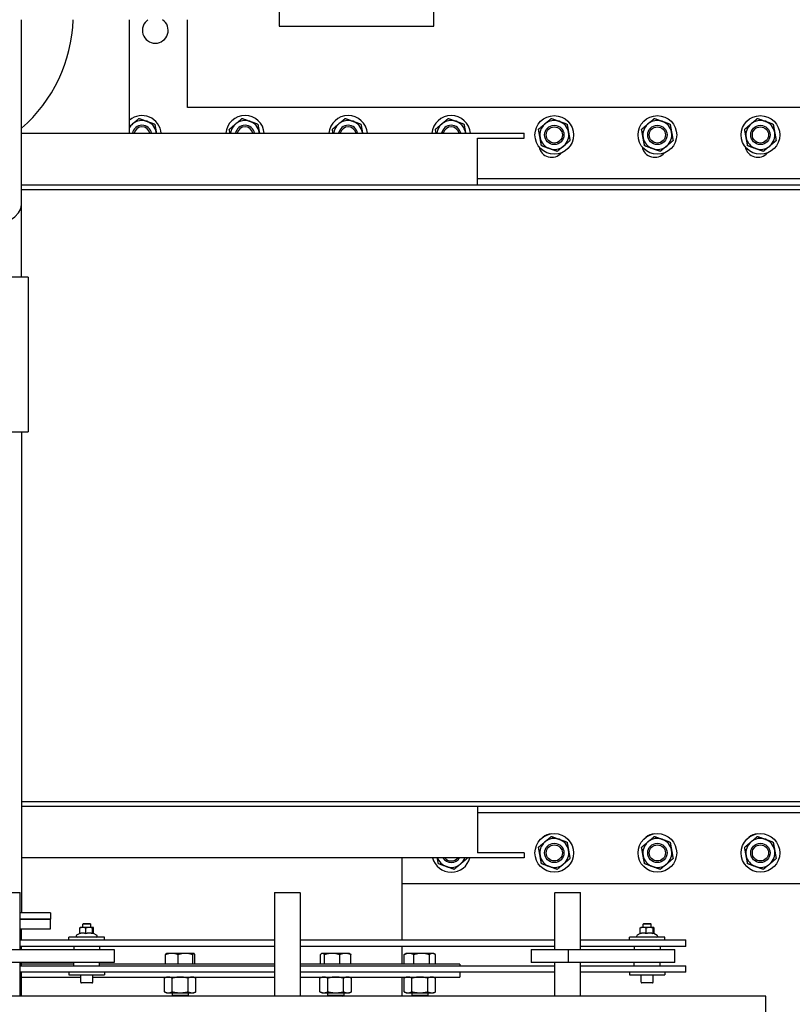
# Model space of a CAD drawing. Header units: inches. Extents: x 36 to 1719, y -84 to 1122.
# Tile 492 of 571: x 695 to 725, y 788 to 827. Entities that reach past the tile are written whole.
import ezdxf

# ---------------------------------------------------------------- set-up
doc = ezdxf.new("R2010")
doc.units = ezdxf.units.IN
doc.header["$LTSCALE"] = 48
doc.header["$MEASUREMENT"] = 0
doc.layers.add('Dimension (ANSI)', color=7, linetype='Continuous', lineweight=25)
doc.layers.add('Visible (ANSI)', color=7, linetype='Continuous', lineweight=30)
doc.styles.add('Note Text (ANSI)', font='tahoma.ttf')
doc.dimstyles.new('Architectural (ANSI)', dxfattribs={"dimscale": 48, "dimtxt": 0.125, "dimasz": 0.098425, "dimexe": 0.125, "dimexo": 0.0625, "dimgap": 0.031496, "dimtad": 0, "dimtih": 1, "dimtoh": 1, "dimdec": 4, "dimrnd": 1e-08, "dimzin": 3, "dimdsep": 46, "dimlunit": 4, "dimtxsty": 'Note Text (ANSI)', "dimcen": 0.09, "dimdle": 0.393701, "dimclrd": 256, "dimclre": 256, "dimclrt": 256, "dimadec": 0, "dimazin": 3, "dimtfac": 0.96, "dimtofl": 0, "dimtmove": 0, "dimatfit": 3, "dimfxl": 1, "dimfrac": 2, "dimtolj": 1, "dimtzin": 12, "dimlwd": -1, "dimlwe": -1, "dimarcsym": 0})

# ---------------------------------------------------------------- blocks, each defined once
blk = doc.blocks.new('*D22')
at = {"layer": 'Defpoints', "color": 0, "transparency": 16777216}
for p in [(702.014, 1001.053), (609.741, 760.491), (738.918, 760.491)]:
    blk.add_point(p, dxfattribs=at)
at = {"layer": 'Dimension (ANSI)', "transparency": 16777216}
for p, q in [((699.014, 1001.053), (603.741, 1001.053)), ((609.741, 996.328), (609.741, 900.572)), ((609.741, 765.216), (609.741, 889.973)), ((735.918, 760.491), (603.741, 760.491))]:
    blk.add_line(p, q, dxfattribs=at)
for points in [[(608.953, 996.328), (610.528, 996.328), (609.741, 1001.053)], [(608.953, 765.216), (610.528, 765.216), (609.741, 760.491)]]:
    blk.add_solid(points, dxfattribs=at)
at = {"layer": 'Dimension (ANSI)', "transparency": 16777216, "insert": (589.782, 899.06), "char_height": 6, "attachment_point": 1, "style": 'Note Text (ANSI)'}
blk.add_mtext('\\A1;20\'-0 9/16"', dxfattribs=at)

msp = doc.modelspace()

# ---------------------------------------------------------------- linework, layer by layer
at = {"layer": 'Visible (ANSI)'}
for p, q in [((705.34068, 838.9654), (705.34068, 826.4654)), ((711.34068, 826.4654), (711.34068, 838.9654)), ((695.34068, 819.53848), (695.34068, 826.7154)), ((699.52818, 822.3039), (699.52818, 826.7154)), ((701.77818, 823.3039), (701.77818, 826.7154)), ((705.34068, 826.4654), (711.34068, 826.4654)), ((733.66138, 823.3039), (701.77818, 823.3039)), ((695.34068, 822.3039), (714.84068, 822.3039)), ((714.84068, 822.1164), (714.84068, 822.3039)), ((713.02818, 822.1164), (714.84068, 822.1164)), ((713.02818, 820.3039), (713.02818, 822.1164)), ((713.02818, 820.5539), (733.66138, 820.5539)), ((695.34068, 820.3039), (731.22178, 820.3039)), ((695.34068, 820.1246), (731.22178, 820.1246)), ((695.34068, 816.7154), (695.34068, 819.53848)), ((695.59068, 816.7154), (683.09068, 816.7154)), ((695.59068, 816.7154), (695.59068, 810.7154)), ((683.09068, 810.7154), (695.59068, 810.7154)), ((695.34067, 810.7154), (695.34067, 792.0444)), ((695.34067, 796.3582), (731.22178, 796.3582)), ((695.34067, 796.1789), (731.22178, 796.1789)), ((713.02818, 796.1789), (713.02818, 794.3664)), ((733.66138, 795.9289), (713.02818, 795.9289)), ((714.84068, 794.3664), (713.02818, 794.3664)), ((714.84068, 794.3664), (714.84068, 794.1789)), ((714.84068, 794.1789), (695.34067, 794.1789)), ((710.09068, 794.1789), (710.09068, 790.9889)), ((695.25818, 792.83265), (695.27818, 792.81265)), ((705.17318, 792.83265), (705.15318, 792.81265)), ((705.17318, 792.83265), (706.13318, 792.83265)), ((706.13318, 792.83265), (706.15318, 792.81265)), ((710.09068, 793.1789), (733.66138, 793.1789)), ((716.04818, 792.83265), (716.02818, 792.81265)), ((716.04818, 792.83265), (717.00818, 792.83265)), ((717.00818, 792.83265), (717.02818, 792.81265)), ((695.27818, 792.81265), (694.27818, 792.81265)), ((695.27818, 790.6139), (695.27818, 792.81265)), ((706.15318, 792.81265), (705.15318, 792.81265)), ((705.15318, 792.81265), (705.15318, 788.8014)), ((706.15318, 792.81265), (706.15318, 788.8014)), ((717.02818, 792.81265), (716.02818, 792.81265)), ((716.02818, 790.6139), (716.02818, 792.81265)), ((717.02818, 790.6139), (717.02818, 792.81265)), ((696.46568, 792.0444), (695.27818, 792.0444)), ((696.46568, 791.7944), (695.27818, 791.7944)), ((695.27818, 791.7944), (696.46568, 791.7944)), ((696.46568, 792.0444), (696.46568, 791.7944)), ((696.46568, 791.4194), (696.46568, 791.7944)), ((695.27818, 791.4194), (696.46568, 791.4194)), ((695.34068, 790.9889), (695.34068, 791.4194)), ((697.59974, 791.23104), (697.59974, 791.45057)), ((697.61668, 791.4729), (697.61445, 791.47161)), ((697.71406, 791.4729), (697.61668, 791.4729)), ((697.74348, 791.6299), (697.71068, 791.59685)), ((698.02268, 791.59685), (697.71068, 791.59685)), ((697.71068, 791.4729), (697.71068, 791.59685)), ((697.96185, 791.4729), (697.71406, 791.4729)), ((697.74348, 791.6299), (697.98988, 791.6299)), ((697.82838, 791.23104), (697.82838, 791.45057)), ((698.11447, 791.4729), (697.96185, 791.4729)), ((697.98988, 791.6299), (698.02268, 791.59685)), ((698.02268, 791.4729), (698.02268, 791.59685)), ((698.09532, 791.23104), (698.09532, 791.45057)), ((698.11668, 791.4729), (698.11447, 791.4729)), ((698.11668, 791.4729), (698.11891, 791.47161)), ((698.13362, 791.24359), (698.13362, 791.45057)), ((719.3496, 791.23104), (719.3496, 791.45057)), ((719.36668, 791.4729), (719.36441, 791.47159)), ((719.46381, 791.4729), (719.36668, 791.4729)), ((719.49348, 791.6299), (719.46068, 791.59685)), ((719.77268, 791.59685), (719.46068, 791.59685)), ((719.46068, 791.4729), (719.46068, 791.59685)), ((719.71156, 791.4729), (719.46381, 791.4729)), ((719.49348, 791.6299), (719.73988, 791.6299)), ((719.57803, 791.23104), (719.57803, 791.45057)), ((719.86443, 791.4729), (719.71156, 791.4729)), ((719.73988, 791.6299), (719.77268, 791.59685)), ((719.77268, 791.4729), (719.77268, 791.59685)), ((719.8451, 791.23104), (719.8451, 791.45057)), ((719.86668, 791.4729), (719.86443, 791.4729)), ((719.86668, 791.4729), (719.86895, 791.47159)), ((719.88375, 791.24351), (719.88375, 791.45057)), ((695.27818, 790.9889), (705.15318, 790.9889)), ((698.55418, 791.0979), (697.17918, 791.0979)), ((697.17918, 790.9889), (697.17918, 791.0979)), ((697.59974, 791.24359), (697.47668, 791.17254)), ((698.11891, 791.25208), (698.25668, 791.17254)), ((698.55418, 790.9889), (698.55418, 791.0979)), ((706.15318, 790.9889), (716.02818, 790.9889)), ((717.02818, 790.9889), (721.11668, 790.9889)), ((720.30418, 791.0979), (718.92918, 791.0979)), ((718.92918, 790.9889), (718.92918, 791.0979)), ((719.3496, 791.24351), (719.22668, 791.17254)), ((719.86895, 791.25206), (720.00668, 791.17254)), ((720.30418, 790.9889), (720.30418, 791.0979)), ((721.11668, 790.7389), (721.11668, 790.9889)), ((694.81914, 790.6139), (698.93713, 790.6139)), ((705.15318, 790.7389), (695.27818, 790.7389)), ((695.34068, 790.6139), (695.34068, 790.7389)), ((697.36668, 790.7389), (697.36668, 790.6139)), ((698.36668, 790.7389), (698.36668, 790.6139)), ((698.93713, 790.6139), (698.93713, 790.1139)), ((716.02818, 790.7389), (706.15318, 790.7389)), ((710.09068, 790.7389), (710.09068, 790.0444)), ((715.11456, 790.6139), (716.56914, 790.6139)), ((715.11456, 790.6139), (715.11456, 790.1139)), ((716.56914, 790.6139), (720.68713, 790.6139)), ((716.56914, 790.1139), (716.56914, 790.6139)), ((721.11668, 790.7389), (717.02818, 790.7389)), ((719.11668, 790.7389), (719.11668, 790.6139)), ((720.11668, 790.7389), (720.11668, 790.6139)), ((720.68713, 790.1139), (720.68713, 790.6139)), ((700.92704, 790.0444), (700.92704, 790.41882)), ((700.96253, 790.46627), (700.95795, 790.46363)), ((701.17038, 790.46627), (700.96253, 790.46627)), ((701.69708, 790.46627), (701.17038, 790.46627)), ((701.41371, 790.0444), (701.41371, 790.41882)), ((702.02049, 790.46627), (701.69708, 790.46627)), ((701.98045, 790.0444), (701.98045, 790.41882)), ((702.02503, 790.46627), (702.02049, 790.46627)), ((702.02503, 790.46627), (702.02961, 790.46363)), ((702.06052, 790.0444), (702.06052, 790.41882)), ((706.93655, 790.0444), (706.93655, 790.41882)), ((706.99783, 790.46627), (706.97909, 790.45545)), ((707.01593, 790.46627), (706.99783, 790.46627)), ((707.39158, 790.46627), (707.01593, 790.46627)), ((707.09532, 790.0444), (707.09532, 790.41882)), ((707.90473, 790.46627), (707.39158, 790.46627)), ((707.68785, 790.0444), (707.68785, 790.41882)), ((708.06033, 790.46627), (707.90473, 790.46627)), ((708.06033, 790.46627), (708.07907, 790.45545)), ((708.12161, 790.0444), (708.12161, 790.41882)), ((710.18717, 790.0444), (710.18717, 790.41882)), ((710.26411, 790.46627), (710.22034, 790.441)), ((710.37389, 790.46627), (710.26411, 790.46627)), ((710.8647, 790.46627), (710.37389, 790.46627)), ((710.56061, 790.0444), (710.56061, 790.41882)), ((711.28617, 790.46627), (710.8647, 790.46627)), ((711.1688, 790.0444), (711.1688, 790.41882)), ((711.32661, 790.46627), (711.28617, 790.46627)), ((711.32661, 790.46627), (711.37038, 790.441)), ((711.40355, 790.0444), (711.40355, 790.41882)), ((698.93713, 790.1139), (694.81914, 790.1139)), ((695.27818, 788.8014), (695.27818, 790.1139)), ((695.27818, 789.9889), (705.15318, 789.9889)), ((695.34068, 789.9889), (695.34068, 790.1139)), ((697.36668, 790.0444), (695.34068, 790.0444)), ((697.36668, 789.9889), (697.36668, 790.1139)), ((698.36668, 789.9889), (698.36668, 790.1139)), ((705.15318, 790.0444), (698.36668, 790.0444)), ((712.34068, 790.0444), (706.15318, 790.0444)), ((706.15318, 789.9889), (716.02818, 789.9889)), ((712.34068, 790.0444), (712.34068, 789.9889)), ((716.56914, 790.1139), (715.11456, 790.1139)), ((716.02818, 788.8014), (716.02818, 790.1139)), ((720.68713, 790.1139), (716.56914, 790.1139)), ((717.02818, 788.8014), (717.02818, 790.1139)), ((717.02818, 789.9889), (721.11668, 789.9889)), ((719.11668, 789.9889), (719.11668, 790.1139)), ((720.11668, 789.9889), (720.11668, 790.1139)), ((721.11668, 789.7389), (721.11668, 789.9889)), ((705.15318, 789.7389), (695.27818, 789.7389)), ((695.34068, 788.8014), (695.34068, 789.7389)), ((695.34068, 789.5444), (697.63218, 789.5444)), ((697.17918, 789.7389), (697.17918, 789.6299)), ((697.17918, 789.6299), (698.55418, 789.6299)), ((697.63218, 789.3499), (697.63218, 789.6299)), ((698.10118, 789.3499), (698.10118, 789.6299)), ((698.10118, 789.5444), (705.15318, 789.5444)), ((698.55418, 789.7389), (698.55418, 789.6299)), ((700.96278, 789.5444), (700.88063, 789.50609)), ((700.88063, 788.9737), (700.88063, 789.50609)), ((701.18721, 788.9737), (701.18721, 789.50609)), ((701.80035, 788.9737), (701.80035, 789.50609)), ((702.02478, 789.5444), (702.10693, 789.50609)), ((702.10693, 788.9737), (702.10693, 789.50609)), ((716.02818, 789.7389), (706.15318, 789.7389)), ((706.15318, 789.5444), (712.34068, 789.5444)), ((706.99808, 789.5444), (706.91593, 789.50609)), ((706.91593, 788.9737), (706.91593, 789.50609)), ((707.22251, 788.9737), (707.22251, 789.50609)), ((707.83565, 788.9737), (707.83565, 789.50609)), ((708.06008, 789.5444), (708.14223, 789.50609)), ((708.14223, 788.9737), (708.14223, 789.50609)), ((710.09068, 789.5444), (710.09068, 788.8014)), ((710.26436, 789.5444), (710.18221, 789.50609)), ((710.18221, 788.9737), (710.18221, 789.50609)), ((710.48879, 788.9737), (710.48879, 789.50609)), ((711.10193, 788.9737), (711.10193, 789.50609)), ((711.32636, 789.5444), (711.40851, 789.50609)), ((711.40851, 788.9737), (711.40851, 789.50609)), ((712.34068, 789.7389), (712.34068, 789.5444)), ((721.11668, 789.7389), (717.02818, 789.7389)), ((718.92918, 789.7389), (718.92918, 789.6299)), ((718.92918, 789.6299), (720.30418, 789.6299)), ((719.38218, 789.3499), (719.38218, 789.6299)), ((719.85118, 789.3499), (719.85118, 789.6299)), ((720.30418, 789.7389), (720.30418, 789.6299)), ((698.06918, 789.3179), (697.66418, 789.3179)), ((719.81918, 789.3179), (719.41418, 789.3179)), ((724.21568, 788.8014), (654.46568, 788.8014)), ((700.96278, 788.9354), (700.88063, 788.9737)), ((700.96278, 788.9354), (701.03392, 788.9354)), ((701.03392, 788.9354), (701.49378, 788.9354)), ((701.18128, 788.9354), (701.18128, 788.8485)), ((701.18128, 788.8485), (701.80628, 788.8485)), ((701.22838, 788.8014), (701.18128, 788.8485)), ((701.49378, 788.9354), (701.95364, 788.9354)), ((701.75918, 788.8014), (701.80628, 788.8485)), ((701.80628, 788.9354), (701.80628, 788.8485)), ((701.95364, 788.9354), (702.02478, 788.9354)), ((702.02478, 788.9354), (702.10693, 788.9737)), ((706.99808, 788.9354), (706.91593, 788.9737)), ((706.99808, 788.9354), (707.06922, 788.9354)), ((707.06922, 788.9354), (707.52908, 788.9354)), ((707.21658, 788.9354), (707.21658, 788.8485)), ((707.21658, 788.8485), (707.84158, 788.8485)), ((707.26368, 788.8014), (707.21658, 788.8485)), ((707.52908, 788.9354), (707.98894, 788.9354)), ((707.79448, 788.8014), (707.84158, 788.8485)), ((707.84158, 788.9354), (707.84158, 788.8485)), ((707.98894, 788.9354), (708.06008, 788.9354)), ((708.06008, 788.9354), (708.14223, 788.9737)), ((710.26436, 788.9354), (710.18221, 788.9737)), ((710.26436, 788.9354), (710.3355, 788.9354)), ((710.3355, 788.9354), (710.79536, 788.9354)), ((710.48286, 788.9354), (710.48286, 788.8485)), ((710.48286, 788.8485), (711.10786, 788.8485)), ((710.52996, 788.8014), (710.48286, 788.8485)), ((710.79536, 788.9354), (711.25522, 788.9354)), ((711.06076, 788.8014), (711.10786, 788.8485)), ((711.10786, 788.9354), (711.10786, 788.8485)), ((711.25522, 788.9354), (711.32636, 788.9354)), ((711.32636, 788.9354), (711.40851, 788.9737)), ((724.21568, 770.8639), (724.21568, 788.8014))]:
    msp.add_line(p, q, dxfattribs=at)
for centre, radius in [((716.01143, 822.2414), 0.75), ((720.01143, 822.2414), 0.75), ((724.01143, 822.2414), 0.75), ((716.01143, 822.2414), 0.37513), ((716.01143, 822.2414), 0.375), ((716.01143, 822.2414), 0.31366), ((720.01143, 822.2414), 0.37513), ((720.01143, 822.2414), 0.375), ((720.01143, 822.2414), 0.31366), ((724.01143, 822.2414), 0.37513), ((724.01143, 822.2414), 0.375), ((724.01143, 822.2414), 0.31366), ((716.01143, 794.3664), 0.75), ((720.01143, 794.3664), 0.75), ((724.01143, 794.3664), 0.75), ((716.01143, 794.3664), 0.37513), ((716.01143, 794.3664), 0.375), ((720.01143, 794.3664), 0.37513), ((720.01143, 794.3664), 0.375), ((724.01143, 794.3664), 0.37513), ((724.01143, 794.3664), 0.375), ((716.01143, 794.3664), 0.31366), ((720.01143, 794.3664), 0.31366), ((724.01143, 794.3664), 0.31366)]:
    msp.add_circle(centre, radius, dxfattribs=at)
for centre, radius, start, end in [((691.51665, 826.89998), 5.82669, 311.017927, 358.184614), ((700.52818, 826.3039), 0.5, 124.613757, 55.386243), ((700.01143, 822.2414), 0.75, 4.780192, 130.115709), ((700.01143, 822.2414), 0.5625, 130.16068, 149.216925), ((700.01143, 822.2414), 0.5625, 70.16068, 130.16068), ((700.01143, 822.2414), 0.5625, 10.16068, 70.16068), ((704.01143, 822.2414), 0.75, 4.780192, 175.219808), ((704.01143, 822.2414), 0.5625, 130.16068, 173.62063), ((704.01143, 822.2414), 0.5625, 70.16068, 130.16068), ((704.01143, 822.2414), 0.5625, 10.16068, 70.16068), ((708.01143, 822.2414), 0.75, 4.780192, 175.219808), ((708.01143, 822.2414), 0.5625, 130.16068, 173.62063), ((708.01143, 822.2414), 0.5625, 70.16068, 130.16068), ((708.01143, 822.2414), 0.5625, 10.16068, 70.16068), ((712.01143, 822.2414), 0.75, 4.780192, 175.219808), ((712.01143, 822.2414), 0.5625, 130.16068, 173.62063), ((712.01143, 822.2414), 0.5625, 70.16068, 130.16068), ((712.01143, 822.2414), 0.5625, 10.16068, 70.16068), ((716.01143, 822.2414), 0.5625, 130.16068, 190.16068), ((716.01143, 822.2414), 0.5625, 70.16068, 130.16068), ((716.01143, 822.2414), 0.5625, 10.16068, 70.16068), ((720.01143, 822.2414), 0.5625, 130.16068, 190.16068), ((720.01143, 822.2414), 0.5625, 70.16068, 130.16068), ((720.01143, 822.2414), 0.5625, 10.16068, 70.16068), ((724.01143, 822.2414), 0.5625, 130.16068, 190.16068), ((724.01143, 822.2414), 0.5625, 70.16068, 130.16068), ((724.01143, 822.2414), 0.5625, 10.16068, 70.16068), ((700.01143, 822.2414), 0.37513, 9.5908, 170.4092), ((700.01143, 822.2414), 0.375, 9.594068, 170.405932), ((700.01143, 822.2414), 0.31366, 11.493895, 168.506105), ((700.01143, 822.2414), 0.5625, 6.37937, 10.16068), ((704.01143, 822.2414), 0.37513, 9.5908, 170.4092), ((704.01143, 822.2414), 0.375, 9.594068, 170.405932), ((704.01143, 822.2414), 0.31366, 11.493895, 168.506105), ((704.01143, 822.2414), 0.5625, 6.37937, 10.16068), ((708.01143, 822.2414), 0.37513, 9.5908, 170.4092), ((708.01143, 822.2414), 0.375, 9.594068, 170.405932), ((708.01143, 822.2414), 0.31366, 11.493895, 168.506105), ((708.01143, 822.2414), 0.5625, 6.37937, 10.16068), ((712.01143, 822.2414), 0.37513, 9.5908, 170.4092), ((712.01143, 822.2414), 0.375, 9.594068, 170.405932), ((712.01143, 822.2414), 0.31366, 11.493895, 168.506105), ((712.01143, 822.2414), 0.5625, 6.37937, 10.16068), ((716.01143, 822.2414), 0.5625, 310.16068, 10.16068), ((720.01143, 822.2414), 0.5625, 310.16068, 10.16068), ((724.01143, 822.2414), 0.5625, 310.16068, 10.16068), ((716.01143, 822.2414), 0.5625, 190.16068, 250.16068), ((720.01143, 822.2414), 0.5625, 190.16068, 250.16068), ((724.01143, 822.2414), 0.5625, 190.16068, 250.16068), ((715.91138, 821.8746), 0.5, 190.957531, 318.528266), ((716.01143, 822.2414), 0.5625, 250.16068, 310.16068), ((719.91138, 821.8746), 0.5, 190.957531, 318.528266), ((720.01143, 822.2414), 0.5625, 250.16068, 310.16068), ((723.91138, 821.8746), 0.5, 190.957531, 318.528266), ((724.01143, 822.2414), 0.5625, 250.16068, 310.16068), ((716.01143, 794.3664), 0.5625, 130.16068, 190.16068), ((715.91138, 794.6082), 0.5, 91.30917, 133.647606), ((716.01143, 794.3664), 0.5625, 70.16068, 130.16068), ((716.01143, 794.3664), 0.5625, 10.16068, 70.16068), ((720.01143, 794.3664), 0.5625, 130.16068, 190.16068), ((719.91138, 794.6082), 0.5, 91.30917, 133.647606), ((720.01143, 794.3664), 0.5625, 70.16068, 130.16068), ((720.01143, 794.3664), 0.5625, 10.16068, 70.16068), ((724.01143, 794.3664), 0.5625, 130.16068, 190.16068), ((723.91138, 794.6082), 0.5, 91.30917, 133.647606), ((724.01143, 794.3664), 0.5625, 70.16068, 130.16068), ((724.01143, 794.3664), 0.5625, 10.16068, 70.16068), ((716.01143, 794.3664), 0.5625, 310.16068, 10.16068), ((720.01143, 794.3664), 0.5625, 310.16068, 10.16068), ((724.01143, 794.3664), 0.5625, 310.16068, 10.16068), ((712.01143, 794.3664), 0.75, 194.477512, 345.522488), ((712.01143, 794.3664), 0.5625, 199.471221, 250.16068), ((712.01143, 794.3664), 0.37513, 209.988838, 330.011162), ((712.01143, 794.3664), 0.375, 210, 330), ((712.01143, 794.3664), 0.31366, 216.711822, 323.288178), ((712.01143, 794.3664), 0.5625, 310.16068, 340.528779), ((716.01143, 794.3664), 0.5625, 190.16068, 250.16068), ((720.01143, 794.3664), 0.5625, 190.16068, 250.16068), ((724.01143, 794.3664), 0.5625, 190.16068, 250.16068), ((712.01143, 794.3664), 0.5625, 250.16068, 310.16068), ((716.01143, 794.3664), 0.5625, 250.16068, 310.16068), ((720.01143, 794.3664), 0.5625, 250.16068, 310.16068), ((724.01143, 794.3664), 0.5625, 250.16068, 310.16068), ((697.49668, 791.1379), 0.04, 120, 270), ((698.23668, 791.1379), 0.04, 270, 60), ((719.24668, 791.1379), 0.04, 120, 270), ((719.98668, 791.1379), 0.04, 270, 60), ((697.66418, 789.3499), 0.032, 180, 270), ((698.06918, 789.3499), 0.032, 270, 0), ((719.41418, 789.3499), 0.032, 180, 270), ((719.81918, 789.3499), 0.032, 270, 0)]:
    msp.add_arc(centre, radius, start, end, dxfattribs=at)
msp.add_ellipse((689.34068, 819.53848), major_axis=(6, 0), ratio=0.26794919, start_param=4.71759734, end_param=6.28318531, dxfattribs=at)
msp.add_ellipse((689.34068, 819.53848), major_axis=(6, 0), ratio=0.26794919, start_param=4.71759734, end_param=6.28318531, dxfattribs=at)
for points, weights in [([(699.52818, 822.56961), (699.58956, 822.62141), (699.64866, 822.67128)], [1.01897635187, 1.01912010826, 1]), ([(699.64866, 822.67128), (699.76384, 822.76849), (699.89685, 822.88073)], [1, 1.0379548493, 1]), ([(699.89685, 822.88073), (700.06056, 822.82166), (700.20234, 822.77051)], [1, 1.0379548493, 1]), ([(700.20234, 822.77051), (700.34411, 822.71936), (700.50782, 822.66029)], [1, 1.0379548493, 1]), ([(700.50782, 822.66029), (700.53852, 822.48899), (700.56511, 822.34063)], [1, 1.0379548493, 1]), ([(703.40046, 822.46183), (703.53347, 822.57408), (703.64866, 822.67128)], [1, 1.0379548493, 1]), ([(703.64866, 822.67128), (703.76384, 822.76849), (703.89685, 822.88073)], [1, 1.0379548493, 1]), ([(703.89685, 822.88073), (704.06056, 822.82166), (704.20234, 822.77051)], [1, 1.0379548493, 1]), ([(704.20234, 822.77051), (704.34411, 822.71936), (704.50782, 822.66029)], [1, 1.0379548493, 1]), ([(704.50782, 822.66029), (704.53852, 822.48899), (704.56511, 822.34063)], [1, 1.0379548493, 1]), ([(707.40046, 822.46183), (707.53347, 822.57408), (707.64866, 822.67128)], [1, 1.0379548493, 1]), ([(707.64866, 822.67128), (707.76384, 822.76849), (707.89685, 822.88073)], [1, 1.0379548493, 1]), ([(707.89685, 822.88073), (708.06056, 822.82166), (708.20234, 822.77051)], [1, 1.0379548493, 1]), ([(708.20234, 822.77051), (708.34411, 822.71936), (708.50782, 822.66029)], [1, 1.0379548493, 1]), ([(708.50782, 822.66029), (708.53852, 822.48899), (708.56511, 822.34063)], [1, 1.0379548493, 1]), ([(711.40046, 822.46183), (711.53347, 822.57408), (711.64866, 822.67128)], [1, 1.0379548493, 1]), ([(711.64866, 822.67128), (711.76384, 822.76849), (711.89685, 822.88073)], [1, 1.0379548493, 1]), ([(711.89685, 822.88073), (712.06056, 822.82166), (712.20234, 822.77051)], [1, 1.0379548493, 1]), ([(712.20234, 822.77051), (712.34411, 822.71936), (712.50782, 822.66029)], [1, 1.0379548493, 1]), ([(712.50782, 822.66029), (712.53852, 822.48899), (712.56511, 822.34063)], [1, 1.0379548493, 1]), ([(715.40046, 822.46183), (715.53347, 822.57408), (715.64866, 822.67128)], [1, 1.0379548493, 1]), ([(715.64866, 822.67128), (715.76384, 822.76849), (715.89685, 822.88073)], [1, 1.0379548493, 1]), ([(715.89685, 822.88073), (716.06056, 822.82166), (716.20234, 822.77051)], [1, 1.0379548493, 1]), ([(716.20234, 822.77051), (716.34411, 822.71936), (716.50782, 822.66029)], [1, 1.0379548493, 1]), ([(716.50782, 822.66029), (716.53852, 822.48899), (716.56511, 822.34063)], [1, 1.0379548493, 1]), ([(719.40046, 822.46183), (719.53347, 822.57408), (719.64866, 822.67128)], [1, 1.0379548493, 1]), ([(719.64866, 822.67128), (719.76384, 822.76849), (719.89685, 822.88073)], [1, 1.0379548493, 1]), ([(719.89685, 822.88073), (720.06056, 822.82166), (720.20234, 822.77051)], [1, 1.0379548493, 1]), ([(720.20234, 822.77051), (720.34411, 822.71936), (720.50782, 822.66029)], [1, 1.0379548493, 1]), ([(720.50782, 822.66029), (720.53852, 822.48899), (720.56511, 822.34063)], [1, 1.0379548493, 1]), ([(723.40046, 822.46183), (723.53347, 822.57408), (723.64866, 822.67128)], [1, 1.0379548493, 1]), ([(723.64866, 822.67128), (723.76384, 822.76849), (723.89685, 822.88073)], [1, 1.0379548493, 1]), ([(723.89685, 822.88073), (724.06056, 822.82166), (724.20234, 822.77051)], [1, 1.0379548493, 1]), ([(724.20234, 822.77051), (724.34411, 822.71936), (724.50782, 822.66029)], [1, 1.0379548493, 1]), ([(724.50782, 822.66029), (724.53852, 822.48899), (724.56511, 822.34063)], [1, 1.0379548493, 1]), ([(700.56511, 822.34063), (700.5684, 822.32228), (700.57169, 822.3039)], [1, 1.00454217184, 1.00799719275]), ([(703.42877, 822.3039), (703.41534, 822.37881), (703.40046, 822.46183)], [1.01893136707, 1.01804251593, 1]), ([(704.56511, 822.34063), (704.5684, 822.32228), (704.57169, 822.3039)], [1, 1.00454217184, 1.00799719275]), ([(707.42877, 822.3039), (707.41534, 822.37881), (707.40046, 822.46183)], [1.01893136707, 1.01804251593, 1]), ([(708.56511, 822.34063), (708.5684, 822.32228), (708.57169, 822.3039)], [1, 1.00454217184, 1.00799719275]), ([(711.42877, 822.3039), (711.41534, 822.37881), (711.40046, 822.46183)], [1.01893136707, 1.01804251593, 1]), ([(712.56511, 822.34063), (712.5684, 822.32228), (712.57169, 822.3039)], [1, 1.00454217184, 1.00799719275]), ([(715.45775, 822.14217), (715.43116, 822.29053), (715.40046, 822.46183)], [1, 1.0379548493, 1]), ([(716.56511, 822.34063), (716.5917, 822.19227), (716.6224, 822.02096)], [1, 1.0379548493, 1]), ([(719.45775, 822.14217), (719.43116, 822.29053), (719.40046, 822.46183)], [1, 1.0379548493, 1]), ([(720.56511, 822.34063), (720.5917, 822.19227), (720.6224, 822.02096)], [1, 1.0379548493, 1]), ([(723.45775, 822.14217), (723.43116, 822.29053), (723.40046, 822.46183)], [1, 1.0379548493, 1]), ([(724.56511, 822.34063), (724.5917, 822.19227), (724.6224, 822.02096)], [1, 1.0379548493, 1]), ([(715.51504, 821.8225), (715.48434, 821.99381), (715.45775, 822.14217)], [1, 1.0379548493, 1]), ([(716.6224, 822.02096), (716.48939, 821.90872), (716.37421, 821.81151)], [1, 1.0379548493, 1]), ([(719.51504, 821.8225), (719.48434, 821.99381), (719.45775, 822.14217)], [1, 1.0379548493, 1]), ([(720.6224, 822.02096), (720.48939, 821.90872), (720.37421, 821.81151)], [1, 1.0379548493, 1]), ([(723.51504, 821.8225), (723.48434, 821.99381), (723.45775, 822.14217)], [1, 1.0379548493, 1]), ([(724.6224, 822.02096), (724.48939, 821.90872), (724.37421, 821.81151)], [1, 1.0379548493, 1]), ([(715.82053, 821.71228), (715.67875, 821.76344), (715.51504, 821.8225)], [1, 1.0379548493, 1]), ([(716.12601, 821.60207), (715.9623, 821.66113), (715.82053, 821.71228)], [1, 1.0379548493, 1]), ([(716.37421, 821.81151), (716.25902, 821.71431), (716.12601, 821.60207)], [1, 1.0379548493, 1]), ([(719.82053, 821.71228), (719.67875, 821.76344), (719.51504, 821.8225)], [1, 1.0379548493, 1]), ([(720.12601, 821.60207), (719.9623, 821.66113), (719.82053, 821.71228)], [1, 1.0379548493, 1]), ([(720.37421, 821.81151), (720.25902, 821.71431), (720.12601, 821.60207)], [1, 1.0379548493, 1]), ([(723.82053, 821.71228), (723.67875, 821.76344), (723.51504, 821.8225)], [1, 1.0379548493, 1]), ([(724.12601, 821.60207), (723.9623, 821.66113), (723.82053, 821.71228)], [1, 1.0379548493, 1]), ([(724.37421, 821.81151), (724.25902, 821.71431), (724.12601, 821.60207)], [1, 1.0379548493, 1]), ([(715.40046, 794.58683), (715.53347, 794.69908), (715.64866, 794.79628)], [1, 1.0379548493, 1]), ([(715.64866, 794.79628), (715.76384, 794.89349), (715.89685, 795.00573)], [1, 1.0379548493, 1]), ([(715.89685, 795.00573), (716.06056, 794.94666), (716.20234, 794.89551)], [1, 1.0379548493, 1]), ([(716.20234, 794.89551), (716.34411, 794.84436), (716.50782, 794.78529)], [1, 1.0379548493, 1]), ([(716.50782, 794.78529), (716.53852, 794.61399), (716.56511, 794.46563)], [1, 1.0379548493, 1]), ([(719.40046, 794.58683), (719.53347, 794.69908), (719.64866, 794.79628)], [1, 1.0379548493, 1]), ([(719.64866, 794.79628), (719.76384, 794.89349), (719.89685, 795.00573)], [1, 1.0379548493, 1]), ([(719.89685, 795.00573), (720.06056, 794.94666), (720.20234, 794.89551)], [1, 1.0379548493, 1]), ([(720.20234, 794.89551), (720.34411, 794.84436), (720.50782, 794.78529)], [1, 1.0379548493, 1]), ([(720.50782, 794.78529), (720.53852, 794.61399), (720.56511, 794.46563)], [1, 1.0379548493, 1]), ([(723.40046, 794.58683), (723.53347, 794.69908), (723.64866, 794.79628)], [1, 1.0379548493, 1]), ([(723.64866, 794.79628), (723.76384, 794.89349), (723.89685, 795.00573)], [1, 1.0379548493, 1]), ([(723.89685, 795.00573), (724.06056, 794.94666), (724.20234, 794.89551)], [1, 1.0379548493, 1]), ([(724.20234, 794.89551), (724.34411, 794.84436), (724.50782, 794.78529)], [1, 1.0379548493, 1]), ([(724.50782, 794.78529), (724.53852, 794.61399), (724.56511, 794.46563)], [1, 1.0379548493, 1]), ([(715.45775, 794.26717), (715.43116, 794.41553), (715.40046, 794.58683)], [1, 1.0379548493, 1]), ([(716.56511, 794.46563), (716.5917, 794.31727), (716.6224, 794.14596)], [1, 1.0379548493, 1]), ([(719.45775, 794.26717), (719.43116, 794.41553), (719.40046, 794.58683)], [1, 1.0379548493, 1]), ([(720.56511, 794.46563), (720.5917, 794.31727), (720.6224, 794.14596)], [1, 1.0379548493, 1]), ([(723.45775, 794.26717), (723.43116, 794.41553), (723.40046, 794.58683)], [1, 1.0379548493, 1]), ([(724.56511, 794.46563), (724.5917, 794.31727), (724.6224, 794.14596)], [1, 1.0379548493, 1]), ([(711.51504, 793.9475), (711.49295, 794.07078), (711.47357, 794.1789)], [1, 1.02702667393, 1.01556334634]), ([(712.6224, 794.14596), (712.48939, 794.03372), (712.37421, 793.93651)], [1, 1.0379548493, 1]), ([(712.6165, 794.1789), (712.61941, 794.16264), (712.6224, 794.14596)], [1.00647157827, 1.00357194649, 1]), ([(715.51504, 793.9475), (715.48434, 794.11881), (715.45775, 794.26717)], [1, 1.0379548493, 1]), ([(716.6224, 794.14596), (716.48939, 794.03372), (716.37421, 793.93651)], [1, 1.0379548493, 1]), ([(719.51504, 793.9475), (719.48434, 794.11881), (719.45775, 794.26717)], [1, 1.0379548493, 1]), ([(720.6224, 794.14596), (720.48939, 794.03372), (720.37421, 793.93651)], [1, 1.0379548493, 1]), ([(723.51504, 793.9475), (723.48434, 794.11881), (723.45775, 794.26717)], [1, 1.0379548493, 1]), ([(724.6224, 794.14596), (724.48939, 794.03372), (724.37421, 793.93651)], [1, 1.0379548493, 1]), ([(711.82053, 793.83728), (711.67875, 793.88844), (711.51504, 793.9475)], [1, 1.0379548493, 1]), ([(712.12601, 793.72707), (711.9623, 793.78613), (711.82053, 793.83728)], [1, 1.0379548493, 1]), ([(712.37421, 793.93651), (712.25902, 793.83931), (712.12601, 793.72707)], [1, 1.0379548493, 1]), ([(715.82053, 793.83728), (715.67875, 793.88844), (715.51504, 793.9475)], [1, 1.0379548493, 1]), ([(716.12601, 793.72707), (715.9623, 793.78613), (715.82053, 793.83728)], [1, 1.0379548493, 1]), ([(716.37421, 793.93651), (716.25902, 793.83931), (716.12601, 793.72707)], [1, 1.0379548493, 1]), ([(719.82053, 793.83728), (719.67875, 793.88844), (719.51504, 793.9475)], [1, 1.0379548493, 1]), ([(720.12601, 793.72707), (719.9623, 793.78613), (719.82053, 793.83728)], [1, 1.0379548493, 1]), ([(720.37421, 793.93651), (720.25902, 793.83931), (720.12601, 793.72707)], [1, 1.0379548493, 1]), ([(723.82053, 793.83728), (723.67875, 793.88844), (723.51504, 793.9475)], [1, 1.0379548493, 1]), ([(724.12601, 793.72707), (723.9623, 793.78613), (723.82053, 793.83728)], [1, 1.0379548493, 1]), ([(724.37421, 793.93651), (724.25902, 793.83931), (724.12601, 793.72707)], [1, 1.0379548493, 1]), ([(697.71406, 791.4729), (697.661, 791.4729), (697.59974, 791.45057)], [1, 1.0379548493, 1]), ([(697.59974, 791.45057), (697.60759, 791.46765), (697.61445, 791.47161)], [1, 1.02877780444, 1.01391628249]), ([(697.82838, 791.45057), (697.76711, 791.4729), (697.71406, 791.4729)], [1, 1.0379548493, 1]), ([(697.96185, 791.4729), (697.8999, 791.4729), (697.82838, 791.45057)], [1, 1.0379548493, 1]), ([(698.09532, 791.45057), (698.02379, 791.4729), (697.96185, 791.4729)], [1, 1.0379548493, 1]), ([(698.11447, 791.4729), (698.10558, 791.4729), (698.09532, 791.45057)], [1, 1.0379548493, 1]), ([(698.13362, 791.45057), (698.12336, 791.4729), (698.11447, 791.4729)], [1, 1.0379548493, 1]), ([(719.46381, 791.4729), (719.41081, 791.4729), (719.3496, 791.45057)], [1, 1.0379548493, 1]), ([(719.3496, 791.45057), (719.3575, 791.4676), (719.36441, 791.47159)], [1, 1.02869213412, 1.01400438]), ([(719.57803, 791.45057), (719.51682, 791.4729), (719.46381, 791.4729)], [1, 1.0379548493, 1]), ([(719.71156, 791.4729), (719.64959, 791.4729), (719.57803, 791.45057)], [1, 1.0379548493, 1]), ([(719.8451, 791.45057), (719.77354, 791.4729), (719.71156, 791.4729)], [1, 1.0379548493, 1]), ([(719.86443, 791.4729), (719.85546, 791.4729), (719.8451, 791.45057)], [1, 1.0379548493, 1]), ([(719.88375, 791.45057), (719.8734, 791.4729), (719.86443, 791.4729)], [1, 1.0379548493, 1]), ([(697.71406, 791.25337), (697.661, 791.25337), (697.59974, 791.23104)], [1, 1.07126378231, 1.06521168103]), ([(697.82838, 791.23104), (697.76711, 791.25337), (697.71406, 791.25337)], [1.06521168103, 1.07126378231, 1]), ([(697.96185, 791.25337), (697.8999, 791.25337), (697.82838, 791.23104)], [1, 1.07126378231, 1.06521168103]), ([(698.09532, 791.23104), (698.02379, 791.25337), (697.96185, 791.25337)], [1.06521168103, 1.07126378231, 1]), ([(698.11447, 791.25337), (698.10558, 791.25337), (698.09532, 791.23104)], [1, 1.07126378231, 1.06521168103]), ([(698.11891, 791.25208), (698.11668, 791.25337), (698.11447, 791.25337)], [1.02933510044, 1.01682146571, 1]), ([(719.46381, 791.25337), (719.41081, 791.25337), (719.3496, 791.23104)], [1, 1.07126378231, 1.06521168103]), ([(719.57803, 791.23104), (719.51682, 791.25337), (719.46381, 791.25337)], [1.06521168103, 1.07126378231, 1]), ([(719.71156, 791.25337), (719.64959, 791.25337), (719.57803, 791.23104)], [1, 1.07126378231, 1.06521168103]), ([(719.8451, 791.23104), (719.77354, 791.25337), (719.71156, 791.25337)], [1.06521168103, 1.07126378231, 1]), ([(719.86443, 791.25337), (719.85546, 791.25337), (719.8451, 791.23104)], [1, 1.07126378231, 1.06521168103]), ([(719.86895, 791.25206), (719.86668, 791.25337), (719.86443, 791.25337)], [1.02957014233, 1.01697969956, 1]), ([(701.17038, 790.46627), (701.05744, 790.46627), (700.92704, 790.41882)], [1, 1.04314139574, 1.01001874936]), ([(700.92704, 790.41882), (700.94354, 790.45531), (700.95795, 790.46363)], [1.01001874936, 1.03529491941, 1.01615991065]), ([(701.41371, 790.41882), (701.28331, 790.46627), (701.17038, 790.46627)], [1.01001874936, 1.04314139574, 1]), ([(701.69708, 790.46627), (701.56557, 790.46627), (701.41371, 790.41882)], [1, 1.04314139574, 1.01001874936]), ([(701.98045, 790.41882), (701.82859, 790.46627), (701.69708, 790.46627)], [1.01001874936, 1.04314139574, 1]), ([(702.02049, 790.46627), (702.00191, 790.46627), (701.98045, 790.41882)], [1, 1.04314139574, 1.01001874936]), ([(702.06052, 790.41882), (702.03907, 790.46627), (702.02049, 790.46627)], [1.01001874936, 1.04314139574, 1]), ([(707.01593, 790.46627), (706.97909, 790.46627), (706.93655, 790.41882)], [1, 1.04314139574, 1.01001874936]), ([(707.09532, 790.41882), (707.05277, 790.46627), (707.01593, 790.46627)], [1.01001874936, 1.04314139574, 1]), ([(707.39158, 790.46627), (707.25408, 790.46627), (707.09532, 790.41882)], [1, 1.04314139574, 1.01001874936]), ([(707.68785, 790.41882), (707.52908, 790.46627), (707.39158, 790.46627)], [1.01001874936, 1.04314139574, 1]), ([(707.90473, 790.46627), (707.80407, 790.46627), (707.68785, 790.41882)], [1, 1.04314139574, 1.01001874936]), ([(708.12161, 790.41882), (708.00539, 790.46627), (707.90473, 790.46627)], [1.01001874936, 1.04314139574, 1]), ([(708.07907, 790.45545), (708.09918, 790.44384), (708.12161, 790.41882)], [1.02385469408, 1.02721658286, 1.01001874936]), ([(710.37389, 790.46627), (710.28723, 790.46627), (710.18717, 790.41882)], [1, 1.04314139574, 1.01001874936]), ([(710.18717, 790.41882), (710.20429, 790.43174), (710.22034, 790.441)], [1.01001874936, 1.01882307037, 1.02223897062]), ([(710.56061, 790.41882), (710.46055, 790.46627), (710.37389, 790.46627)], [1.01001874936, 1.04314139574, 1]), ([(710.8647, 790.46627), (710.72357, 790.46627), (710.56061, 790.41882)], [1, 1.04314139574, 1.01001874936]), ([(711.1688, 790.41882), (711.00583, 790.46627), (710.8647, 790.46627)], [1.01001874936, 1.04314139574, 1]), ([(711.28617, 790.46627), (711.2317, 790.46627), (711.1688, 790.41882)], [1, 1.04314139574, 1.01001874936]), ([(711.40355, 790.41882), (711.34065, 790.46627), (711.28617, 790.46627)], [1.01001874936, 1.04314139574, 1]), ([(701.03392, 789.5444), (700.96278, 789.5444), (700.88063, 789.50609)], [1, 1.0379548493, 1]), ([(701.18721, 789.50609), (701.10506, 789.5444), (701.03392, 789.5444)], [1, 1.0379548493, 1]), ([(701.49378, 789.5444), (701.3515, 789.5444), (701.18721, 789.50609)], [1, 1.0379548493, 1]), ([(701.80035, 789.50609), (701.63606, 789.5444), (701.49378, 789.5444)], [1, 1.0379548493, 1]), ([(701.95364, 789.5444), (701.8825, 789.5444), (701.80035, 789.50609)], [1, 1.0379548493, 1]), ([(702.10693, 789.50609), (702.02478, 789.5444), (701.95364, 789.5444)], [1, 1.0379548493, 1]), ([(707.06922, 789.5444), (706.99808, 789.5444), (706.91593, 789.50609)], [1, 1.0379548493, 1]), ([(707.22251, 789.50609), (707.14036, 789.5444), (707.06922, 789.5444)], [1, 1.0379548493, 1]), ([(707.52908, 789.5444), (707.3868, 789.5444), (707.22251, 789.50609)], [1, 1.0379548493, 1]), ([(707.83565, 789.50609), (707.67136, 789.5444), (707.52908, 789.5444)], [1, 1.0379548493, 1]), ([(707.98894, 789.5444), (707.9178, 789.5444), (707.83565, 789.50609)], [1, 1.0379548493, 1]), ([(708.14223, 789.50609), (708.06008, 789.5444), (707.98894, 789.5444)], [1, 1.0379548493, 1]), ([(710.3355, 789.5444), (710.26436, 789.5444), (710.18221, 789.50609)], [1, 1.0379548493, 1]), ([(710.48879, 789.50609), (710.40664, 789.5444), (710.3355, 789.5444)], [1, 1.0379548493, 1]), ([(710.79536, 789.5444), (710.65308, 789.5444), (710.48879, 789.50609)], [1, 1.0379548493, 1]), ([(711.10193, 789.50609), (710.93764, 789.5444), (710.79536, 789.5444)], [1, 1.0379548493, 1]), ([(711.25522, 789.5444), (711.18408, 789.5444), (711.10193, 789.50609)], [1, 1.0379548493, 1]), ([(711.40851, 789.50609), (711.32636, 789.5444), (711.25522, 789.5444)], [1, 1.0379548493, 1]), ([(700.88063, 788.9737), (700.96278, 788.9354), (701.03392, 788.9354)], [1, 1.0379548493, 1]), ([(701.03392, 788.9354), (701.10506, 788.9354), (701.18721, 788.9737)], [1, 1.0379548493, 1]), ([(701.18721, 788.9737), (701.3515, 788.9354), (701.49378, 788.9354)], [1, 1.0379548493, 1]), ([(701.49378, 788.9354), (701.63606, 788.9354), (701.80035, 788.9737)], [1, 1.0379548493, 1]), ([(701.80035, 788.9737), (701.8825, 788.9354), (701.95364, 788.9354)], [1, 1.0379548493, 1]), ([(701.95364, 788.9354), (702.02478, 788.9354), (702.10693, 788.9737)], [1, 1.0379548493, 1]), ([(706.91593, 788.9737), (706.99808, 788.9354), (707.06922, 788.9354)], [1, 1.0379548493, 1]), ([(707.06922, 788.9354), (707.14036, 788.9354), (707.22251, 788.9737)], [1, 1.0379548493, 1]), ([(707.22251, 788.9737), (707.3868, 788.9354), (707.52908, 788.9354)], [1, 1.0379548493, 1]), ([(707.52908, 788.9354), (707.67136, 788.9354), (707.83565, 788.9737)], [1, 1.0379548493, 1]), ([(707.83565, 788.9737), (707.9178, 788.9354), (707.98894, 788.9354)], [1, 1.0379548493, 1]), ([(707.98894, 788.9354), (708.06008, 788.9354), (708.14223, 788.9737)], [1, 1.0379548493, 1]), ([(710.18221, 788.9737), (710.26436, 788.9354), (710.3355, 788.9354)], [1, 1.0379548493, 1]), ([(710.3355, 788.9354), (710.40664, 788.9354), (710.48879, 788.9737)], [1, 1.0379548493, 1]), ([(710.48879, 788.9737), (710.65308, 788.9354), (710.79536, 788.9354)], [1, 1.0379548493, 1]), ([(710.79536, 788.9354), (710.93764, 788.9354), (711.10193, 788.9737)], [1, 1.0379548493, 1]), ([(711.10193, 788.9737), (711.18408, 788.9354), (711.25522, 788.9354)], [1, 1.0379548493, 1]), ([(711.25522, 788.9354), (711.32636, 788.9354), (711.40851, 788.9737)], [1, 1.0379548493, 1])]:
    msp.add_rational_spline(points, weights, degree=2, dxfattribs=at)

# ---------------------------------------------------------------- dimensions: what is measured, and where the dimension line sits
at = {"layer": 'Dimension (ANSI)'}
dim = msp.add_linear_dim(base=(609.7408, 760.4914), p1=(702.01418, 1001.0529), p2=(738.91768, 760.4914), angle=270, dimstyle='Architectural (ANSI)', override={"dimgap": 0.031496, "dimdec": 4, "dimlfac": 1, "dimtol": 0, "dimlim": 0, "dimtp": 0, "dimtm": 0, "dimtdec": 2, "dimatfit": 1}, dxfattribs=at)
dim.commit()
dim.dimension.update_dxf_attribs({"geometry": '*D22', "text_midpoint": (609.7408, 895.27215), "dimtype": 160})

doc.saveas('drawing.dxf')
